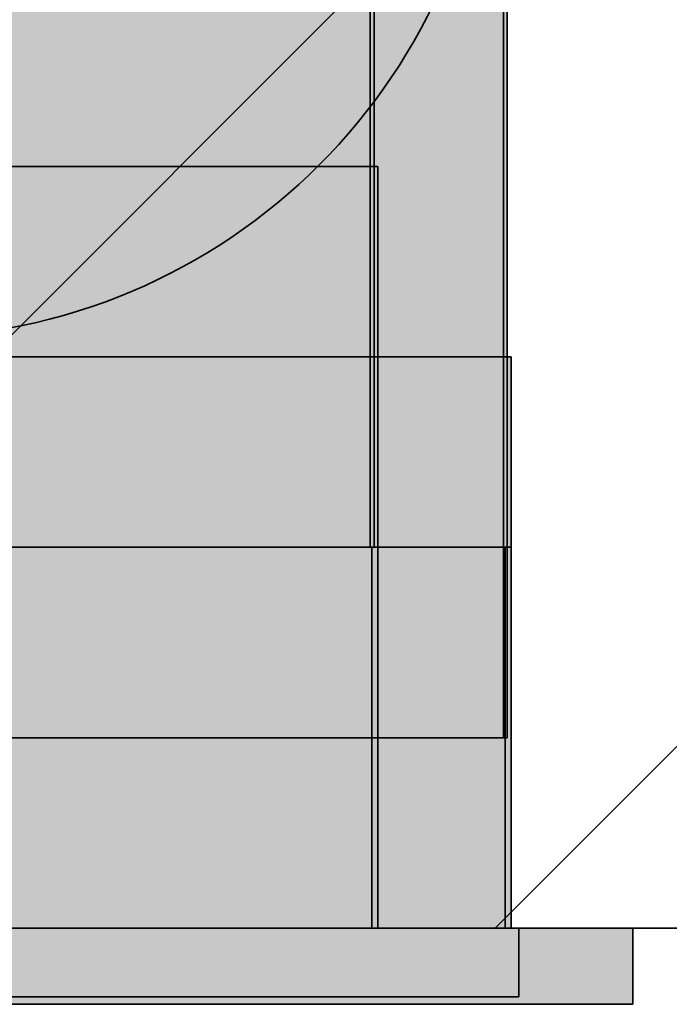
# Model space of a CAD drawing. Extents: x -350 to 540, y -53 to 541.
# Tile 458 of 569: x 248.06 to 249.77, y 198.2 to 200.79. Entities that reach past the tile are written whole.
import ezdxf
from ezdxf.lldxf.tags import DXFTag

# ---------------------------------------------------------------- set-up
doc = ezdxf.new("R2010")
doc.units = 0
doc.layers.get('0').update_dxf_attribs({"lineweight": 35})
for name, color, linetype, lineweight, true_color in [('A_Geschossdecke', 7, 'Continuous', 35, 0x008080), ('A_Innenwand', 7, 'Continuous', 35, 0x80ff80), ('L_Auslass', 7, 'Continuous', 35, 0xababab), ('L_Auslass-A06HSWU0NL', 7, 'Continuous', 35, 0xababab), ('L_Auslass-Shading', 7, 'Continuous', 35, 0xababab), ('L_Bauteil', 7, 'Continuous', 35, 0xababab), ('L_Bauteil-Shading', 7, 'Continuous', 35, 0xababab), ('L_Zuluft', 6, 'Continuous', 35, 0xff00ff), ('L_Zuluft-Shading', 6, 'Continuous', 35, 0xff00ff)]:
    doc.layers.add(name, color=color, linetype=linetype, lineweight=lineweight, true_color=true_color)
tags = doc.linetypes.add('STRICHPUNKT2', pattern=[12.7, 6.35, -3.175, 0, -3.175]).pattern_tags.tags
tags[10:11] = [DXFTag(74, 4), DXFTag(75, 0), DXFTag(340, '0'), DXFTag(46, 0.0), DXFTag(50, 0.0), DXFTag(44, 0.0), DXFTag(45, 0.0)]
tags[8:9] = [DXFTag(74, 4), DXFTag(75, 0), DXFTag(340, '0'), DXFTag(46, 0.0), DXFTag(50, 0.0), DXFTag(44, 0.0), DXFTag(45, 0.0)]
tags[6:7] = [DXFTag(74, 4), DXFTag(75, 0), DXFTag(340, '0'), DXFTag(46, 0.0), DXFTag(50, 0.0), DXFTag(44, 0.0), DXFTag(45, 0.0)]
tags[4:5] = [DXFTag(74, 4), DXFTag(75, 0), DXFTag(340, '0'), DXFTag(46, 0.0), DXFTag(50, 0.0), DXFTag(44, 0.0), DXFTag(45, 0.0)]

# ---------------------------------------------------------------- blocks, each defined once
blk = doc.blocks.new('3D-Ansicht-A06HSWBANL', base_point=(172.3963, 139.9809))
at = {"layer": 'L_Auslass-Shading', "color": 254, "true_color": 0xede9db}
for points in [[(248.0752, 199.4024), (247.7558, 199.4024), (248.0752, 198.4024), (247.7558, 198.4024)], [(248.0793, 199.4024), (247.7558, 199.4024), (248.0793, 198.4024), (247.7558, 198.4024)], [(248.1657, 199.4024), (247.7558, 199.4024), (248.1657, 198.4024), (247.7558, 198.4024)], [(248.1699, 199.4024), (247.7558, 199.4024), (248.1699, 198.4024), (247.7558, 198.4024)], [(248.1107, 198.4024), (247.7558, 198.4024), (248.1107, 198.2224), (247.7558, 198.2224)], [(248.2527, 198.4024), (247.7558, 198.4024), (248.2527, 198.2024), (247.7558, 198.2024)], [(248.1751, 198.2224), (248.1751, 198.4024), (248.1107, 198.2224), (248.1107, 198.4024)]]:
    blk.add_solid(points, dxfattribs=at)
at = {"layer": 'L_Auslass-Shading', "color": 254, "true_color": 0xe5e2d3}
for points in [[(248.3728, 199.4024), (248.0752, 199.4024), (248.3728, 198.4024), (248.0752, 198.4024)], [(248.3808, 199.4024), (248.0793, 199.4024), (248.3808, 198.4024), (248.0793, 198.4024)], [(248.5227, 199.4024), (248.1657, 199.4024), (248.3979, 198.4024), (248.1657, 198.4024)], [(248.5558, 199.4024), (248.1699, 199.4024), (248.5558, 198.4024), (248.1699, 198.4024)], [(248.5478, 198.4024), (248.5478, 199.4024), (248.3979, 198.4024), (248.5227, 199.4024)], [(248.5058, 198.4024), (248.1751, 198.4024), (248.5058, 198.2224), (248.1751, 198.2224)], [(248.7158, 198.4024), (248.2527, 198.4024), (248.7158, 198.2024), (248.2527, 198.2024)], [(248.5658, 198.2224), (248.5658, 198.4024), (248.5058, 198.2224), (248.5058, 198.4024)]]:
    blk.add_solid(points, dxfattribs=at)
at = {"layer": 'L_Auslass-Shading', "color": 254, "true_color": 0xd6d2c5}
for points in [[(248.6283, 199.4024), (248.3728, 199.4024), (248.6283, 198.4024), (248.3728, 198.4024)], [(248.6397, 199.4024), (248.3808, 199.4024), (248.6397, 198.4024), (248.3808, 198.4024)], [(248.8758, 199.4024), (248.5478, 199.4024), (248.8758, 198.4024), (248.5478, 198.4024)], [(248.8871, 199.4024), (248.5558, 199.4024), (248.8871, 198.4024), (248.5558, 198.4024)], [(248.8498, 198.4024), (248.5658, 198.4024), (248.8498, 198.2224), (248.5658, 198.2224)], [(249.0134, 198.4024), (248.7158, 198.4024), (249.0134, 198.2024), (248.7158, 198.2024)], [(248.9013, 198.2224), (248.9013, 198.4024), (248.8498, 198.2224), (248.8498, 198.4024)], [(249.1134, 198.2024), (249.1134, 198.4024), (249.0134, 198.2024), (249.0134, 198.4024)]]:
    blk.add_solid(points, dxfattribs=at)
at = {"layer": 'L_Auslass-Shading', "color": 9, "true_color": 0xc0bdb0}
for points in [[(248.8244, 199.4024), (248.6283, 199.4024), (248.8244, 198.4024), (248.6283, 198.4024)], [(248.8383, 199.4024), (248.6397, 199.4024), (248.8383, 198.4024), (248.6397, 198.4024)], [(249.1276, 199.4024), (248.8758, 199.4024), (249.1276, 198.4024), (248.8758, 198.4024)], [(249.1414, 199.4024), (248.8871, 199.4024), (249.1414, 198.4024), (248.8871, 198.4024)], [(249.1587, 198.4024), (248.9013, 198.4024), (249.1587, 198.2224), (248.9013, 198.2224)], [(249.3418, 198.4024), (249.1134, 198.4024), (249.3418, 198.2024), (249.1134, 198.2024)], [(249.4185, 198.2024), (249.4185, 198.4024), (249.3418, 198.2024), (249.3418, 198.4024)]]:
    blk.add_solid(points, dxfattribs=at)
at = {"layer": 'L_Auslass-Shading', "color": 253, "true_color": 0xa5a298}
for points in [[(248.9477, 199.4024), (248.8244, 199.4024), (248.9477, 198.4024), (248.8244, 198.4024)], [(248.9632, 199.4024), (248.8383, 199.4024), (248.9632, 198.4024), (248.8383, 198.4024)], [(249.2858, 199.4024), (249.1276, 199.4024), (249.2858, 198.4024), (249.1276, 198.4024)], [(249.3013, 199.4024), (249.1414, 199.4024), (249.3013, 198.4024), (249.1414, 198.4024)], [(249.3206, 198.4024), (249.1587, 198.4024), (249.3206, 198.2224), (249.1587, 198.2224)], [(249.5621, 198.4024), (249.4185, 198.4024), (249.5621, 198.2024), (249.4185, 198.2024)], [(249.6104, 198.2024), (249.6104, 198.4024), (249.5621, 198.2024), (249.5621, 198.4024)]]:
    blk.add_solid(points, dxfattribs=at)
at = {"layer": 'L_Auslass-Shading', "color": 252, "true_color": 0x87847c}
for points in [[(248.9898, 199.4024), (248.9477, 199.4024), (248.9898, 198.4024), (248.9477, 198.4024)], [(249.0058, 199.4024), (248.9632, 199.4024), (249.0058, 198.4024), (248.9632, 198.4024)], [(249.3398, 199.4024), (249.2858, 199.4024), (249.3398, 198.4024), (249.2858, 198.4024)], [(249.3558, 199.4024), (249.3013, 199.4024), (249.3558, 198.4024), (249.3013, 198.4024)], [(249.3758, 198.4024), (249.3206, 198.4024), (249.3758, 198.2224), (249.3206, 198.2224)], [(249.6593, 198.4024), (249.6104, 198.4024), (249.6593, 198.2024), (249.6104, 198.2024)], [(249.6758, 198.2024), (249.6758, 198.4024), (249.6593, 198.2024), (249.6593, 198.4024)]]:
    blk.add_solid(points, dxfattribs=at)
at = {"layer": 'L_Bauteil-Shading', "color": 8, "true_color": 0x7b8086}
for points in [[(249.3152, 198.9024), (249.3152, 206.9024), (249.2357, 206.7726), (249.2659, 206.9024)], [(249.3152, 198.9024), (249.2357, 206.7726), (249.2357, 205.9366)], [(249.2247, 198.9024), (249.2357, 198.9024), (249.2267, 206.7338), (249.2357, 205.9366)], [(249.2247, 198.9024), (249.2267, 206.7338), (249.2247, 206.7256)], [(249.2944, 199.8805), (249.3054, 198.9024), (249.2944, 206.3019), (249.3054, 206.4217)], [(249.2944, 206.3019), (249.2438, 205.7504), (249.2944, 199.8805), (249.2438, 204.3855)], [(248.9621, 206.2207), (248.9552, 206.2176), (248.9621, 199.4024), (248.9552, 200.2016)], [(248.9116, 204.3436), (248.8922, 206.1891), (248.9116, 199.4024), (248.8922, 199.4024)], [(249.2357, 198.9024), (249.3152, 198.9024), (249.2357, 205.9366)], [(249.2438, 203.4488), (249.2155, 205.4423), (249.2438, 198.9024), (249.2155, 198.9024)], [(249.2438, 203.4488), (249.2944, 199.8805), (249.2438, 204.3855)], [(249.2944, 199.8805), (249.2438, 203.4488), (249.2944, 198.9024), (249.2438, 198.9024)], [(248.9116, 203.256), (248.9116, 200.7489), (248.9231, 203.251), (248.9492, 200.7652)], [(248.9231, 203.251), (248.9492, 200.7652), (248.9234, 203.2508), (248.9502, 200.7657)], [(248.9234, 203.2508), (248.9502, 200.7657), (248.9285, 203.2486)], [(248.9285, 203.2486), (248.9502, 200.7657), (248.9479, 203.2402), (248.9552, 200.7678)], [(248.9479, 203.2402), (248.9552, 200.7678), (248.9552, 203.237)], [(248.9014, 200.8649), (248.9014, 199.4024), (248.9593, 200.8398), (248.972, 199.4024)], [(248.9593, 200.8398), (248.972, 199.4024), (248.972, 200.8343)], [(248.9552, 199.4024), (248.9552, 200.2016), (248.9116, 200.7489), (248.9492, 200.7652)], [(248.9492, 200.7652), (248.9552, 200.2016), (248.9502, 200.7657)], [(248.9502, 200.7657), (248.9552, 200.2016), (248.9552, 200.7678)], [(248.9552, 199.4024), (248.9116, 200.7489), (248.9116, 199.4024)], [(248.9552, 199.4024), (248.9621, 199.4024), (248.9552, 200.2016)], [(249.2944, 198.9024), (249.3054, 198.9024), (249.2944, 199.8805)]]:
    blk.add_solid(points, dxfattribs=at)
at = {"layer": 'L_Bauteil-Shading', "color": 251, "true_color": 0x686d72}
for points in [[(249.334, 201.9973), (249.3152, 206.9024), (249.334, 198.9024), (249.3152, 198.9024)], [(249.3358, 198.9024), (249.3358, 206.9024), (249.3239, 206.7496), (249.3325, 206.9024)], [(249.3432, 206.9024), (249.334, 206.9024), (249.3432, 199.5748), (249.334, 201.9973)], [(249.3458, 198.9024), (249.3458, 206.9024), (249.3432, 199.5748), (249.3432, 206.9024)], [(249.3358, 198.9024), (249.3239, 206.7496), (249.3239, 202.033)], [(249.3054, 198.9024), (249.3239, 198.9024), (249.3071, 206.452), (249.3239, 202.033)], [(249.3054, 198.9024), (249.3071, 206.452), (249.3054, 206.4217)], [(248.9958, 206.2529), (248.9932, 206.2563), (248.9958, 199.4024), (248.9932, 200.2646)], [(248.9621, 206.2207), (248.9621, 199.4024), (248.9739, 203.4238), (248.9739, 199.4024)], [(248.9739, 200.7865), (248.9817, 200.7969), (248.9739, 203.2183), (248.9745, 203.2175)], [(249.3239, 198.9024), (249.3358, 198.9024), (249.3239, 202.033)], [(249.334, 198.9024), (249.3432, 198.9024), (249.334, 201.9973), (249.3432, 199.5748)], [(248.9932, 200.2646), (248.9913, 200.8084), (248.972, 199.4024), (248.972, 200.8343)], [(248.9913, 200.8084), (248.9932, 200.2646), (248.9916, 200.808)], [(248.9932, 200.2646), (248.9932, 200.8058), (248.9916, 200.808)], [(248.9739, 200.7865), (248.9739, 199.4024), (248.9817, 200.7969), (248.9858, 199.4024)], [(248.9858, 199.4024), (248.9858, 200.8024), (248.9817, 200.7969)], [(248.9932, 200.2646), (248.972, 199.4024), (248.9932, 199.4024)], [(248.9932, 199.4024), (248.9958, 199.4024), (248.9932, 200.2646)], [(249.3432, 198.9024), (249.3458, 198.9024), (249.3432, 199.5748)]]:
    blk.add_solid(points, dxfattribs=at)
at = {"layer": 'L_Bauteil-Shading', "color": 252, "true_color": 0x8c9299}
for points in [[(249.2247, 206.7256), (249.207, 206.6241), (249.2247, 198.9024), (249.207, 199.8682)], [(249.207, 206.6241), (249.0947, 205.9813), (249.207, 199.8682)], [(248.8922, 206.1891), (248.8606, 206.1808), (248.8922, 199.4024), (248.8606, 201.6219)], [(248.7898, 205.5319), (248.7785, 206.1592), (248.7898, 199.4024), (248.7785, 199.4024)], [(249.0778, 198.9024), (249.207, 198.9024), (249.0947, 205.9813), (249.207, 199.8682)], [(249.0778, 198.9024), (249.0947, 205.9813), (249.0778, 205.8844)], [(249.2155, 205.4423), (249.1696, 205.0075), (249.2155, 198.9024), (249.1696, 201.4193)], [(249.0874, 203.5891), (249.0695, 204.0601), (249.0874, 198.9024), (249.0695, 198.9024)], [(249.1696, 201.4193), (249.0874, 203.5891), (249.1696, 198.9024), (249.0874, 198.9024)], [(248.7898, 203.2896), (248.7898, 200.7153), (248.7984, 203.2875)], [(248.7898, 200.7153), (248.8606, 201.6219), (248.7984, 203.2875), (248.8187, 203.2825)], [(248.8606, 201.6219), (248.7898, 200.7153), (248.8606, 200.7327)], [(248.8606, 199.4024), (248.8922, 199.4024), (248.8606, 201.6219)], [(249.1696, 198.9024), (249.2155, 198.9024), (249.1696, 201.4193)], [(248.7868, 200.8931), (248.7868, 199.4024), (248.8804, 200.8701), (248.9014, 199.4024)], [(248.8804, 200.8701), (248.9014, 199.4024), (248.9014, 200.8649)], [(248.8606, 199.4024), (248.8606, 200.7327), (248.7898, 199.4024), (248.7898, 200.7153)], [(249.207, 198.9024), (249.2247, 198.9024), (249.207, 199.8682)]]:
    blk.add_solid(points, dxfattribs=at)
at = {"layer": 'L_Bauteil-Shading', "color": 9, "true_color": 0xb3bbc4}
for points in [[(248.3974, 198.9024), (248.3974, 205.9366), (248.3642, 206.4824), (248.3776, 206.5133)], [(248.3974, 198.9024), (248.3642, 206.4824), (248.3642, 198.9024)], [(248.6336, 200.313), (248.6336, 205.2033), (248.4464, 204.3855), (248.4464, 204.7171)], [(248.4464, 202.1943), (248.436, 204.6902), (248.3604, 198.9024), (248.3604, 204.494)], [(248.5959, 200.0065), (248.4464, 204.3855), (248.4601, 198.9024), (248.4464, 202.1943)], [(248.6336, 200.313), (248.4464, 204.3855), (248.5959, 200.0065)], [(248.2265, 203.7609), (248.2265, 200.6528), (248.3239, 203.7393), (248.4056, 200.6654)], [(248.3239, 203.7393), (248.4056, 200.6654), (248.4391, 203.7138), (248.4391, 200.6678)], [(248.5351, 202.2564), (248.6391, 198.9024), (248.6391, 202.991)], [(248.5261, 202.1927), (248.6391, 198.9024), (248.5351, 202.2564)], [(248.4464, 202.1943), (248.3604, 198.9024), (248.4464, 198.9024)], [(248.3974, 201.2843), (248.3974, 198.9024), (248.5261, 202.1927), (248.6391, 198.9024)], [(248.4601, 198.9024), (248.4464, 202.1943), (248.4464, 198.9024)], [(248.2303, 200.9532), (248.2303, 199.4024), (248.4035, 200.9411), (248.4447, 199.4024)], [(248.4035, 200.9411), (248.4447, 199.4024), (248.4447, 200.9382)], [(248.2855, 200.657), (248.2265, 200.6528), (248.2855, 199.4024), (248.2265, 199.4024)], [(248.4179, 199.4024), (248.4056, 200.6654), (248.2855, 199.4024), (248.2855, 200.657)], [(248.4179, 200.6663), (248.4056, 200.6654), (248.4179, 200.2016)], [(248.4056, 200.6654), (248.4179, 199.4024), (248.4179, 200.2016)], [(248.4391, 200.6678), (248.4179, 200.6663), (248.4391, 199.4024), (248.4179, 200.2016)], [(248.5959, 200.0065), (248.6336, 198.9024), (248.6336, 200.313)], [(248.4179, 199.4024), (248.4391, 199.4024), (248.4179, 200.2016)], [(248.5959, 200.0065), (248.4601, 198.9024), (248.6002, 199.8805), (248.6002, 198.9024)], [(248.6002, 198.9024), (248.6336, 198.9024), (248.6002, 199.8805)]]:
    blk.add_solid(points, dxfattribs=at)
at = {"layer": 'L_Bauteil-Shading', "color": 9, "true_color": 0xbac2cc}
for points in [[(248.3642, 198.9024), (248.3642, 206.4824), (248.3282, 199.8682), (248.3282, 206.3171)], [(248.3604, 204.494), (248.2672, 204.2592), (248.3604, 198.9024), (248.2672, 201.4193)], [(247.9957, 204.4277), (247.9957, 200.6436), (248.0821, 204.4076), (248.1905, 200.6514)], [(248.1905, 200.6514), (248.2265, 200.6528), (248.0821, 204.4076), (248.2265, 204.374)], [(248.2672, 198.9024), (248.1709, 204.0169), (248.1003, 198.9024), (248.1003, 203.839)], [(248.1709, 204.0169), (248.2672, 198.9024), (248.2672, 201.4193)], [(248.1003, 203.839), (248.064, 203.7478), (248.1003, 198.9024), (248.064, 198.9024)], [(248.3282, 200.7874), (248.3282, 203.0748), (248.3013, 200.5909), (248.2324, 202.4384)], [(248.3013, 200.5909), (248.2324, 202.4384), (248.2751, 200.3996), (248.2083, 202.2785)], [(248.1914, 202.1659), (248.2751, 200.3996), (248.2083, 202.2785)], [(248.2751, 200.3996), (248.1914, 202.1659), (248.066, 198.9024), (248.066, 201.333)], [(248.2672, 198.9024), (248.3604, 198.9024), (248.2672, 201.4193)], [(247.9977, 200.9625), (247.9977, 199.4024), (248.1852, 200.955), (248.2303, 199.4024)], [(248.1852, 200.955), (248.2303, 199.4024), (248.2303, 200.9532)], [(248.3013, 200.5909), (248.3282, 199.8682), (248.3282, 200.7874)], [(248.1625, 199.4024), (248.1625, 200.6503), (248.0188, 199.4024), (248.0188, 200.6445)], [(248.1905, 200.6514), (248.1625, 200.6503), (248.2265, 199.4024), (248.1625, 199.4024)], [(248.1905, 200.6514), (248.2265, 199.4024), (248.2265, 200.6528)], [(248.2751, 200.3996), (248.3282, 198.9024), (248.3013, 200.5909), (248.3282, 199.8682)], [(248.2751, 200.3996), (248.066, 198.9024), (248.0698, 198.9024)], [(248.0698, 198.9024), (248.3282, 198.9024), (248.2751, 200.3996)], [(248.3642, 198.9024), (248.3282, 199.8682), (248.3282, 198.9024)]]:
    blk.add_solid(points, dxfattribs=at)
at = {"layer": 'L_Bauteil-Shading', "color": 253, "true_color": 0x9ca2aa}
for points in [[(248.7785, 206.1592), (248.7024, 206.1456), (248.7785, 199.4024), (248.7024, 203.381)], [(249.0778, 198.9024), (249.0778, 205.8844), (248.9287, 204.9337)], [(248.8801, 198.9024), (249.0778, 198.9024), (248.8801, 204.6234), (248.9287, 204.9337)], [(248.9654, 203.1422), (249.0695, 198.9024), (249.0695, 204.0601)], [(248.7024, 199.4024), (248.7785, 199.4024), (248.7024, 203.381)], [(248.6255, 203.3169), (248.6255, 200.6879), (248.6567, 203.3119), (248.7024, 200.7003)], [(248.6567, 203.3119), (248.7024, 200.7003), (248.7024, 203.3046)], [(248.9654, 203.1422), (248.9499, 203.0059), (249.0695, 198.9024), (248.9499, 198.9024)], [(248.9499, 203.0059), (248.873, 202.3282), (248.9499, 198.9024), (248.873, 198.9024)], [(248.6326, 200.9178), (248.6326, 199.4024), (248.758, 200.8977), (248.7868, 199.4024)], [(248.758, 200.8977), (248.7868, 199.4024), (248.7868, 200.8931)], [(248.6255, 200.6879), (248.6255, 199.4024), (248.7024, 200.7003), (248.7024, 199.4024)]]:
    blk.add_solid(points, dxfattribs=at)
at = {"layer": 'L_Bauteil-Shading', "color": 253, "true_color": 0xa9b0b9}
for points in [[(248.6336, 205.2033), (248.6336, 200.313), (248.6806, 205.3301), (248.7911, 201.6389)], [(248.737, 203.6539), (248.8801, 198.9024), (248.8801, 204.6234)], [(248.6391, 198.9024), (248.8801, 198.9024), (248.6391, 202.991), (248.737, 203.6539)], [(248.4391, 203.3371), (248.4391, 200.6678), (248.5341, 203.3268), (248.5956, 200.6847)], [(248.5341, 203.3268), (248.5956, 200.6847), (248.6255, 203.3169), (248.6255, 200.6879)], [(248.7911, 201.6389), (248.873, 198.9024), (248.873, 202.3282)], [(248.7911, 201.6389), (248.7793, 201.5396), (248.873, 198.9024), (248.7793, 198.9024)], [(248.7793, 201.5396), (248.6336, 200.313), (248.7793, 198.9024), (248.6336, 198.9024)], [(248.4447, 200.9382), (248.4447, 199.4024), (248.5969, 200.9217), (248.6326, 199.4024)], [(248.5969, 200.9217), (248.6326, 199.4024), (248.6326, 200.9178)], [(248.5956, 200.6847), (248.5318, 200.6778), (248.6255, 199.4024), (248.5318, 199.4024)], [(248.5956, 200.6847), (248.6255, 199.4024), (248.6255, 200.6879)], [(248.5318, 200.6778), (248.4391, 200.6678), (248.5318, 199.4024), (248.4391, 199.4024)]]:
    blk.add_solid(points, dxfattribs=at)
at = {"layer": 'L_Bauteil-Shading', "color": 254, "true_color": 0xefebdc}
for points in [[(248.5417, 201.0487), (247.7558, 201.5024), (248.503, 200.7552)], [(248.503, 200.7552), (247.7558, 201.5024), (248.4444, 200.3097)], [(248.4444, 200.3097), (247.7558, 201.5024), (248.4186, 200.1136), (248.157, 200.0052)], [(247.7558, 201.5024), (247.7558, 199.9524), (248.157, 200.0052)], [(249.253, 201.1013), (248.5726, 201.2836), (249.0981, 200.7274), (248.5417, 201.0487)], [(249.0981, 200.7274), (248.5417, 201.0487), (248.8518, 200.4064), (248.503, 200.7552)], [(248.8518, 200.4064), (248.503, 200.7552), (248.5308, 200.1601), (248.4444, 200.3097)], [(248.5308, 200.1601), (248.4444, 200.3097), (248.4186, 200.1136)]]:
    blk.add_solid(points, dxfattribs=at)
at = {"layer": 'L_Bauteil-Shading', "color": 9, "true_color": 0xbec6d0}
for points in [[(247.9925, 200.7976), (248.066, 198.9024), (248.066, 201.333)], [(247.7558, 199.073), (247.7558, 198.9024), (247.9925, 200.7976), (248.066, 198.9024)]]:
    blk.add_solid(points, dxfattribs=at)
at = {"layer": 'L_Zuluft-Shading', "color": 6, "true_color": 0xfd00fd}
for points in [[(247.7558, 198.4024), (248.0793, 198.4024), (247.7558, 200.4024), (248.0793, 200.4024)], [(248.1699, 199.9024), (247.7558, 199.9024), (248.1699, 198.4024), (247.7558, 198.4024)]]:
    blk.add_solid(points, dxfattribs=at)
at = {"layer": 'L_Zuluft-Shading', "color": 6, "true_color": 0xf500f5}
for points in [[(248.0793, 198.4024), (248.3808, 198.4024), (248.0793, 200.4024), (248.3808, 200.4024)], [(248.5558, 199.9024), (248.1699, 199.9024), (248.5558, 198.4024), (248.1699, 198.4024)]]:
    blk.add_solid(points, dxfattribs=at)
at = {"layer": 'L_Zuluft-Shading', "color": 212, "true_color": 0xe400e4}
for points in [[(248.3808, 198.4024), (248.6397, 198.4024), (248.3808, 200.4024), (248.6397, 200.4024)], [(248.8871, 199.9024), (248.5558, 199.9024), (248.8871, 198.4024), (248.5558, 198.4024)]]:
    blk.add_solid(points, dxfattribs=at)
at = {"layer": 'L_Zuluft-Shading', "color": 212, "true_color": 0xcd00cd}
for points in [[(248.6397, 198.4024), (248.8383, 198.4024), (248.6397, 200.4024), (248.8383, 200.4024)], [(249.1414, 199.9024), (248.8871, 199.9024), (249.1414, 198.4024), (248.8871, 198.4024)]]:
    blk.add_solid(points, dxfattribs=at)
at = {"layer": 'L_Zuluft-Shading', "color": 214, "true_color": 0xb000b0}
for points in [[(248.8383, 198.4024), (248.9632, 198.4024), (248.8383, 200.4024), (248.9632, 200.4024)], [(249.3013, 199.9024), (249.1414, 199.9024), (249.3013, 198.4024), (249.1414, 198.4024)]]:
    blk.add_solid(points, dxfattribs=at)
at = {"layer": 'L_Zuluft-Shading', "color": 214, "true_color": 0x900090}
for points in [[(248.9632, 198.4024), (249.0058, 198.4024), (248.9632, 200.4024), (249.0058, 200.4024)], [(249.3558, 199.9024), (249.3013, 199.9024), (249.3558, 198.4024), (249.3013, 198.4024)]]:
    blk.add_solid(points, dxfattribs=at)
blk = doc.blocks.new('Referenz-A06HSWTYNL', base_point=(183.7607, 139.9809))
at = {"layer": 'A_Geschossdecke', "color": 0, "linetype": 'ByBlock', "lineweight": 18, "ltscale": 0.18}
for p, q in [((246.4857, 198.4024), (250.6857, 202.6024)), ((249.3141, 198.4024), (253.5141, 202.6024))]:
    blk.add_line(p, q, dxfattribs=at)
at = {"layer": 'A_Geschossdecke', "color": 0, "linetype": 'ByBlock', "ltscale": 0.35}
blk.add_line((183.7665, 198.4024), (326.3582, 198.4024), dxfattribs=at)
at = {"layer": 'A_Innenwand', "color": 0, "linetype": 'ByBlock', "ltscale": 0.35}
for p, q in [((207.7642, 198.4024), (260.5989, 198.4024)), ((260.5989, 198.4024), (207.7642, 198.4024)), ((212.7642, 198.4024), (260.5989, 198.4024)), ((260.5989, 198.4024), (212.7642, 198.4024))]:
    blk.add_line(p, q, dxfattribs=at)
blk = doc.blocks.new('Referenz-A06HSWU4NL', base_point=(195.8763, 172.6024))
at = {"layer": 'L_Auslass-A06HSWU0NL', "color": 254, "linetype": 'Continuous', "ltscale": 0.35, "true_color": 0xefebdc}
for p, q in [((248.4185, 199.4024), (247.093, 199.4024)), ((248.4119, 199.4024), (247.0997, 199.4024)), ((248.2735, 199.4024), (247.238, 199.4024)), ((248.2669, 199.4024), (247.2446, 199.4024)), ((248.9898, 199.4024), (248.2669, 199.4024)), ((249.0058, 199.4024), (248.2735, 199.4024)), ((249.3398, 199.4024), (248.4119, 199.4024)), ((249.3558, 199.4024), (248.4185, 199.4024)), ((248.9898, 198.4024), (248.9898, 199.4024)), ((249.0058, 198.4024), (249.0058, 199.4024)), ((249.3398, 198.4024), (249.3398, 199.4024)), ((249.3558, 198.4024), (249.3558, 199.4024)), ((248.5511, 198.4024), (246.9605, 198.4024)), ((248.4268, 198.4024), (247.0848, 198.4024)), ((248.4185, 198.4024), (247.093, 198.4024)), ((248.4119, 198.4024), (247.0997, 198.4024)), ((248.2735, 198.4024), (247.238, 198.4024)), ((248.2669, 198.4024), (247.2446, 198.4024)), ((248.9898, 198.4024), (248.2669, 198.4024)), ((249.0058, 198.4024), (248.2735, 198.4024)), ((249.3398, 198.4024), (248.4119, 198.4024)), ((249.3558, 198.4024), (248.4185, 198.4024)), ((249.3758, 198.4024), (248.4268, 198.4024)), ((249.6758, 198.4024), (248.5511, 198.4024)), ((249.3758, 198.2224), (249.3758, 198.4024)), ((249.6758, 198.2024), (249.6758, 198.4024)), ((248.5511, 198.2024), (246.9605, 198.2024)), ((248.4268, 198.2224), (247.0848, 198.2224)), ((249.3758, 198.2224), (248.4268, 198.2224)), ((249.6758, 198.2024), (248.5511, 198.2024))]:
    blk.add_line(p, q, dxfattribs=at)
blk = doc.blocks.new('Z-LVS_125-A06HSWXENL', base_point=(246.1358, 198.2224))
at = {"color": 254, "linetype": 'ByBlock', "lineweight": -2, "ltscale": 0.35, "true_color": 0xefebdc}
for p, q in [((246.5058, 199.4024), (246.5058, 198.4024)), ((247.238, 199.4024), (246.5058, 199.4024)), ((246.5218, 199.4024), (246.5218, 198.4024)), ((247.2446, 199.4024), (246.5218, 199.4024)), ((248.2735, 199.4024), (247.238, 199.4024)), ((248.2669, 199.4024), (247.2446, 199.4024)), ((248.9898, 199.4024), (248.2669, 199.4024)), ((249.0058, 199.4024), (248.2735, 199.4024)), ((248.9898, 198.4024), (248.9898, 199.4024)), ((249.0058, 198.4024), (249.0058, 199.4024)), ((246.1358, 198.4024), (246.1358, 198.2224)), ((247.0848, 198.4024), (246.1358, 198.4024)), ((247.238, 198.4024), (246.5058, 198.4024)), ((247.2446, 198.4024), (246.5218, 198.4024)), ((248.4268, 198.4024), (247.0848, 198.4024)), ((248.2735, 198.4024), (247.238, 198.4024)), ((248.2669, 198.4024), (247.2446, 198.4024)), ((248.9898, 198.4024), (248.2669, 198.4024)), ((249.0058, 198.4024), (248.2735, 198.4024)), ((249.3758, 198.4024), (248.4268, 198.4024)), ((249.3758, 198.2224), (249.3758, 198.4024)), ((247.0848, 198.2224), (246.1358, 198.2224)), ((248.4268, 198.2224), (247.0848, 198.2224)), ((249.3758, 198.2224), (248.4268, 198.2224))]:
    blk.add_line(p, q, dxfattribs=at)
blk = doc.blocks.new('Z-LVS_160-A06HSWXGNL', base_point=(245.8358, 198.2024))
at = {"color": 254, "linetype": 'ByBlock', "lineweight": -2, "ltscale": 0.35, "true_color": 0xefebdc}
for p, q in [((248.4185, 199.4024), (247.093, 199.4024)), ((248.4119, 199.4024), (247.0997, 199.4024)), ((249.3398, 199.4024), (248.4119, 199.4024)), ((249.3558, 199.4024), (248.4185, 199.4024)), ((249.3398, 198.4024), (249.3398, 199.4024)), ((249.3558, 198.4024), (249.3558, 199.4024)), ((248.5511, 198.4024), (246.9605, 198.4024)), ((248.4185, 198.4024), (247.093, 198.4024)), ((248.4119, 198.4024), (247.0997, 198.4024)), ((249.3398, 198.4024), (248.4119, 198.4024)), ((249.3558, 198.4024), (248.4185, 198.4024)), ((249.6758, 198.4024), (248.5511, 198.4024)), ((249.6758, 198.2024), (249.6758, 198.4024)), ((248.5511, 198.2024), (246.9605, 198.2024)), ((249.6758, 198.2024), (248.5511, 198.2024))]:
    blk.add_line(p, q, dxfattribs=at)
blk = doc.blocks.new('FKRS-EU_DE_125_Z00-A06HSWY4NL', base_point=(246.5158, 199.4024))
at = {"color": 9, "linetype": 'ByBlock', "lineweight": -2, "ltscale": 0.35, "true_color": 0xbfc7d1}
for p, q in [((248.9858, 199.4024), (248.9858, 207.4024)), ((248.9958, 199.4024), (248.9958, 207.4024)), ((247.9957, 199.4024), (248.2265, 199.4024)), ((247.9977, 199.4024), (248.2303, 199.4024)), ((248.2265, 199.4024), (248.4391, 199.4024)), ((248.2303, 199.4024), (248.4447, 199.4024)), ((248.4391, 199.4024), (248.6255, 199.4024)), ((248.4447, 199.4024), (248.6326, 199.4024)), ((248.6255, 199.4024), (248.7785, 199.4024)), ((248.6326, 199.4024), (248.7868, 199.4024)), ((248.7785, 199.4024), (248.8921, 199.4024)), ((248.7868, 199.4024), (248.9014, 199.4024)), ((248.8921, 199.4024), (248.9621, 199.4024)), ((248.9014, 199.4024), (248.972, 199.4024)), ((248.9621, 199.4024), (248.9858, 199.4024)), ((248.972, 199.4024), (248.9958, 199.4024))]:
    blk.add_line(p, q, dxfattribs=at)
blk = doc.blocks.new('Wickelfalzrohr-A06HSWY8NL', base_point=(246.5058, 198.4024))
at = {"color": 0, "linetype": 'ByBlock', "lineweight": -2, "ltscale": 0.35}
for p, q in [((246.5058, 200.4024), (246.5058, 198.4024)), ((246.5058, 200.4024), (247.238, 200.4024)), ((247.238, 200.4024), (248.2735, 200.4024)), ((248.2735, 200.4024), (249.0058, 200.4024)), ((249.0058, 198.4024), (249.0058, 200.4024)), ((246.5058, 198.4024), (247.238, 198.4024)), ((247.238, 198.4024), (248.2735, 198.4024)), ((248.2735, 198.4024), (249.0058, 198.4024))]:
    blk.add_line(p, q, dxfattribs=at)
at = {"color": 0, "linetype": 'STRICHPUNKT2', "lineweight": 5, "ltscale": 0.13}
blk.add_line((247.7558, 200.4024), (247.7558, 198.4024), dxfattribs=at)
blk = doc.blocks.new('FKRS-EU_DE_160_Z00-A06HSWYMNL', base_point=(244.5558, 198.9024))
at = {"color": 9, "linetype": 'ByBlock', "lineweight": -2, "ltscale": 0.35, "true_color": 0xbfc7d1}
for p, q in [((249.3358, 198.9024), (249.3358, 206.9024)), ((249.3458, 198.9024), (249.3458, 206.9024)), ((247.7558, 198.9024), (248.066, 198.9024)), ((248.064, 198.9024), (248.3604, 198.9024)), ((248.066, 198.9024), (248.3642, 198.9024)), ((248.3604, 198.9024), (248.6336, 198.9024)), ((248.3642, 198.9024), (248.6391, 198.9024)), ((248.6336, 198.9024), (248.873, 198.9024)), ((248.6391, 198.9024), (248.8801, 198.9024)), ((248.873, 198.9024), (249.0695, 198.9024)), ((248.8801, 198.9024), (249.0778, 198.9024)), ((249.0695, 198.9024), (249.2155, 198.9024)), ((249.0778, 198.9024), (249.2247, 198.9024)), ((249.2155, 198.9024), (249.3054, 198.9024)), ((249.2247, 198.9024), (249.3152, 198.9024)), ((249.3054, 198.9024), (249.3358, 198.9024)), ((249.3152, 198.9024), (249.3458, 198.9024))]:
    blk.add_line(p, q, dxfattribs=at)
at = {"color": 254, "linetype": 'ByBlock', "lineweight": -2, "ltscale": 0.35, "true_color": 0xefebdc}
blk.add_circle((247.7558, 201.5024), 1.55, dxfattribs=at)
blk = doc.blocks.new('Wickelfalzrohr-A06HSWYQNL', base_point=(246.1558, 198.4024))
at = {"color": 0, "linetype": 'ByBlock', "lineweight": -2, "ltscale": 0.35}
for p, q in [((246.1558, 199.9024), (246.1558, 198.4024)), ((247.093, 199.9024), (246.1558, 199.9024)), ((248.4185, 199.9024), (247.093, 199.9024)), ((249.3558, 199.9024), (248.4185, 199.9024)), ((249.3558, 198.4024), (249.3558, 199.9024)), ((247.093, 198.4024), (246.1558, 198.4024)), ((248.4185, 198.4024), (247.093, 198.4024)), ((249.3558, 198.4024), (248.4185, 198.4024))]:
    blk.add_line(p, q, dxfattribs=at)
at = {"color": 0, "linetype": 'STRICHPUNKT2', "lineweight": 5, "ltscale": 0.13}
blk.add_line((247.7558, 198.4024), (247.7558, 199.9024), dxfattribs=at)

msp = doc.modelspace()

# ---------------------------------------------------------------- block references
msp.add_blockref('3D-Ansicht-A06HSWBANL', (172.3963, 139.9809))
at = {"color": 251, "lineweight": 25, "ltscale": 0.25, "true_color": 0x585858}
msp.add_blockref('Referenz-A06HSWTYNL', (183.7607, 139.9809), dxfattribs=at)
at = {"color": 9, "lineweight": 25, "ltscale": 0.25, "true_color": 0xc4c4c4}
msp.add_blockref('Referenz-A06HSWU4NL', (195.8763, 172.6024), dxfattribs=at)
at = {"layer": 'L_Auslass', "ltscale": 0.35}
for name, p in [('Z-LVS_160-A06HSWXGNL', (245.8358, 198.2024)), ('Z-LVS_125-A06HSWXENL', (246.1358, 198.2224))]:
    msp.add_blockref(name, p, dxfattribs=at)
at = {"layer": 'L_Bauteil', "ltscale": 0.35}
for name, p in [('FKRS-EU_DE_125_Z00-A06HSWY4NL', (246.5158, 199.4024)), ('FKRS-EU_DE_160_Z00-A06HSWYMNL', (244.5558, 198.9024))]:
    msp.add_blockref(name, p, dxfattribs=at)
at = {"layer": 'L_Zuluft', "ltscale": 0.35}
for name, p in [('Wickelfalzrohr-A06HSWY8NL', (246.5058, 198.4024)), ('Wickelfalzrohr-A06HSWYQNL', (246.1558, 198.4024))]:
    msp.add_blockref(name, p, dxfattribs=at)

doc.saveas('drawing.dxf')
